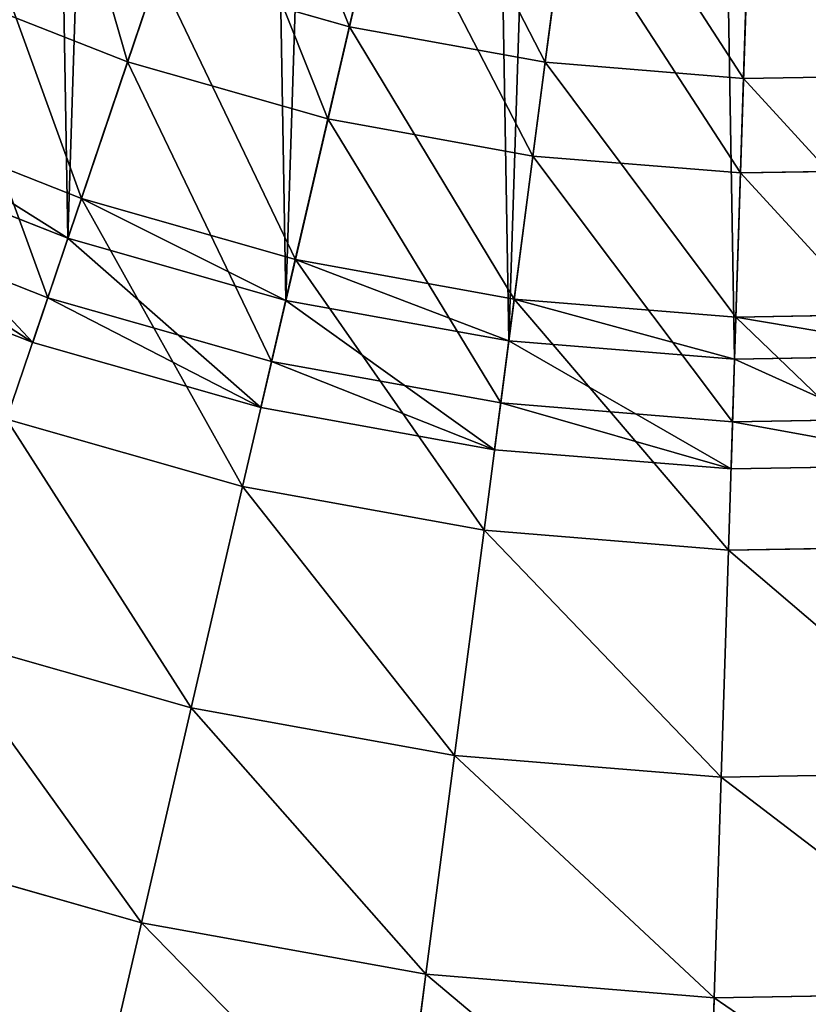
# Model space of a CAD drawing. Extents: x 5 to 965, y 4 to 104.
# Tile 552 of 656: x 908 to 915, y 26 to 35. Entities that reach past the tile are written whole.
import ezdxf

# ---------------------------------------------------------------- set-up
doc = ezdxf.new("R2010")
doc.units = 0
doc.layers.get('0').update_dxf_attribs({"color": 13, "linetype": 'CONTINUOUS'})

# ---------------------------------------------------------------- blocks, each defined once
blk = doc.blocks.new('COMPONENT_4')
for p, q in [((46.172, 33.6059, 2.8626), (45.6532, 31.3729, 3.7458)), ((46.172, 33.6059, 97.017), (45.6532, 31.3729, 96.1337)), ((47.7947, 33.312, 2.8626), (47.4973, 31.039, 3.7458)), ((47.4973, 31.039, 96.1337), (47.7947, 33.312, 97.017)), ((49.4384, 33.1786, 2.8626), (49.3653, 30.8873, 3.7458)), ((49.3653, 30.8873, 96.1337), (49.4384, 33.1786, 97.017)), ((43.8508, 31.8861, 3.7458), (43.1305, 29.7584, 4.7403)), ((43.1305, 29.7584, 95.1392), (43.8508, 31.8861, 96.1337)), ((43.8508, 31.8861, 3.7458), (45.6532, 31.3729, 3.7458)), ((43.8508, 31.8861, 96.1337), (45.6532, 31.3729, 96.1337)), ((45.6532, 31.3729, 3.7458), (45.1449, 29.1849, 4.7403)), ((45.6532, 31.3729, 96.1337), (45.1449, 29.1849, 95.1392)), ((45.6532, 31.3729, 3.7458), (47.4973, 31.039, 3.7458)), ((45.6532, 31.3729, 96.1337), (47.4973, 31.039, 96.1337)), ((47.4973, 31.039, 3.7458), (47.2059, 28.8116, 4.7403)), ((47.2059, 28.8116, 95.1392), (47.4973, 31.039, 96.1337)), ((47.4973, 31.039, 3.7458), (49.3653, 30.8873, 3.7458)), ((47.4973, 31.039, 96.1337), (49.3653, 30.8873, 96.1337)), ((49.3653, 30.8873, 3.7458), (49.2936, 28.6422, 4.7403)), ((49.2936, 28.6422, 95.1392), (49.3653, 30.8873, 96.1337)), ((49.3653, 30.8873, 3.7458), (51.2391, 30.9195, 3.7458)), ((49.3653, 30.8873, 96.1337), (51.2391, 30.9195, 96.1337)), ((41.1819, 30.5266, 4.7403), (43.1305, 29.7584, 4.7403)), ((41.1819, 30.5266, 95.1392), (43.1305, 29.7584, 95.1392)), ((43.1305, 29.7584, 4.7403), (42.4267, 27.6796, 5.8437)), ((42.4267, 27.6796, 94.0358), (43.1305, 29.7584, 95.1392)), ((43.1305, 29.7584, 4.7403), (45.1449, 29.1849, 4.7403)), ((43.1305, 29.7584, 95.1392), (45.1449, 29.1849, 95.1392)), ((45.1449, 29.1849, 4.7403), (44.6483, 27.0471, 5.8437)), ((45.1449, 29.1849, 95.1392), (44.6483, 27.0471, 94.0358)), ((45.1449, 29.1849, 4.7403), (47.2059, 28.8116, 4.7403)), ((45.1449, 29.1849, 95.1392), (47.2059, 28.8116, 95.1392)), ((47.2059, 28.8116, 4.7403), (46.9212, 26.6355, 5.8437)), ((46.9212, 26.6355, 94.0358), (47.2059, 28.8116, 95.1392)), ((47.2059, 28.8116, 4.7403), (49.2936, 28.6422, 4.7403)), ((47.2059, 28.8116, 95.1392), (49.2936, 28.6422, 95.1392)), ((49.2936, 28.6422, 4.7403), (49.2236, 26.4486, 5.8437)), ((49.2236, 26.4486, 94.0358), (49.2936, 28.6422, 95.1392)), ((49.2936, 28.6422, 4.7403), (51.3878, 28.6782, 4.7403)), ((49.2936, 28.6422, 95.1392), (51.3878, 28.6782, 95.1392)), ((42.4267, 27.6796, 5.8437), (44.6483, 27.0471, 5.8437)), ((42.4267, 27.6796, 94.0358), (44.6483, 27.0471, 94.0358)), ((44.6483, 27.0471, 5.8437), (44.1645, 24.9647, 7.0533)), ((44.6483, 27.0471, 94.0358), (44.1645, 24.9647, 92.8262)), ((44.6483, 27.0471, 5.8437), (46.9212, 26.6355, 5.8437)), ((44.6483, 27.0471, 94.0358), (46.9212, 26.6355, 94.0358)), ((46.9212, 26.6355, 5.8437), (46.6439, 24.5156, 7.0533)), ((46.6439, 24.5156, 92.8262), (46.9212, 26.6355, 94.0358)), ((46.9212, 26.6355, 5.8437), (49.2236, 26.4486, 5.8437)), ((46.9212, 26.6355, 94.0358), (49.2236, 26.4486, 94.0358)), ((49.2236, 26.4486, 5.8437), (49.1554, 24.3118, 7.0533)), ((49.1554, 24.3118, 92.8262), (49.2236, 26.4486, 94.0358)), ((49.2236, 26.4486, 5.8437), (51.5331, 26.4882, 5.8437)), ((49.2236, 26.4486, 94.0358), (51.5331, 26.4882, 94.0358)), ((41.7411, 25.6546, 7.0533), (44.1645, 24.9647, 7.0533)), ((41.7411, 25.6546, 92.8262), (44.1645, 24.9647, 92.8262)), ((44.1645, 24.9647, 7.0533), (43.6948, 22.9427, 8.3663)), ((44.1645, 24.9647, 92.8262), (43.6948, 22.9427, 91.5133)), ((44.1645, 24.9647, 7.0533), (46.6439, 24.5156, 7.0533)), ((44.1645, 24.9647, 92.8262), (46.6439, 24.5156, 92.8262)), ((46.6439, 24.5156, 7.0533), (46.3746, 22.4573, 8.3663)), ((46.3746, 22.4573, 91.5133), (46.6439, 24.5156, 92.8262)), ((46.6439, 24.5156, 7.0533), (49.1554, 24.3118, 7.0533)), ((46.6439, 24.5156, 92.8262), (49.1554, 24.3118, 92.8262)), ((49.1554, 24.3118, 7.0533), (49.0891, 22.237, 8.3663)), ((49.0891, 22.237, 91.5133), (49.1554, 24.3118, 92.8262)), ((49.1554, 24.3118, 7.0533), (51.6747, 24.3551, 7.0533)), ((49.1554, 24.3118, 92.8262), (51.6747, 24.3551, 92.8262)), ((41.0755, 23.6884, 8.3663), (43.6948, 22.9427, 8.3663)), ((41.0755, 23.6884, 91.5133), (43.6948, 22.9427, 91.5133)), ((43.6948, 22.9427, 8.3663), (43.2402, 20.9859, 9.7794)), ((43.6948, 22.9427, 91.5133), (43.2402, 20.9859, 90.1001)), ((43.6948, 22.9427, 8.3663), (46.3746, 22.4573, 8.3663)), ((43.6948, 22.9427, 91.5133), (46.3746, 22.4573, 91.5133)), ((46.3746, 22.4573, 8.3663), (46.1141, 20.4654, 9.7794)), ((46.1141, 20.4654, 90.1001), (46.3746, 22.4573, 91.5133)), ((46.3746, 22.4573, 8.3663), (49.0891, 22.237, 8.3663)), ((46.3746, 22.4573, 91.5133), (49.0891, 22.237, 91.5133)), ((49.0891, 22.237, 8.3663), (49.025, 20.2291, 9.7794)), ((49.025, 20.2291, 90.1001), (49.0891, 22.237, 91.5133)), ((49.0891, 22.237, 8.3663), (51.8122, 22.2837, 8.3663)), ((49.0891, 22.237, 91.5133), (51.8122, 22.2837, 91.5133))]:
    blk.add_line(p, q)
mesh = blk.add_polyface()
corners = [(44.5859, 34.0575, 2.8626), (45.6532, 31.3729, 3.7458), (43.8508, 31.8861, 3.7458), (46.172, 33.6059, 2.8626)]
mesh.append_faces([[corners[k] for k in face] for face in [(0, 1, 2), (1, 0, 3)]], dxfattribs={"vtx0": -1})
mesh = blk.add_polyface()
corners = [(45.6532, 31.3729, 96.1337), (44.5859, 34.0575, 97.017), (43.8508, 31.8861, 96.1337), (46.172, 33.6059, 97.017)]
mesh.append_faces([[corners[k] for k in face] for face in [(0, 1, 2), (1, 0, 3)]], dxfattribs={"vtx0": -1})
mesh = blk.add_polyface()
corners = [(46.172, 33.6059, 2.8626), (47.4973, 31.039, 3.7458), (45.6532, 31.3729, 3.7458), (47.7947, 33.312, 2.8626)]
mesh.append_faces([[corners[k] for k in face] for face in [(0, 1, 2), (1, 0, 3)]], dxfattribs={"vtx0": -1})
mesh = blk.add_polyface()
corners = [(47.4973, 31.039, 96.1337), (46.172, 33.6059, 97.017), (45.6532, 31.3729, 96.1337), (47.7947, 33.312, 97.017)]
mesh.append_faces([[corners[k] for k in face] for face in [(0, 1, 2), (1, 0, 3)]], dxfattribs={"vtx0": -1})
mesh = blk.add_polyface()
corners = [(47.7947, 33.312, 2.8626), (49.3653, 30.8873, 3.7458), (47.4973, 31.039, 3.7458), (49.4384, 33.1786, 2.8626)]
mesh.append_faces([[corners[k] for k in face] for face in [(0, 1, 2), (1, 0, 3)]], dxfattribs={"vtx0": -1})
mesh = blk.add_polyface()
corners = [(49.3653, 30.8873, 96.1337), (47.7947, 33.312, 97.017), (47.4973, 31.039, 96.1337), (49.4384, 33.1786, 97.017)]
mesh.append_faces([[corners[k] for k in face] for face in [(0, 1, 2), (1, 0, 3)]], dxfattribs={"vtx0": -1})
mesh = blk.add_polyface()
corners = [(49.4384, 33.1786, 2.8626), (51.2391, 30.9195, 3.7458), (49.3653, 30.8873, 3.7458), (51.0873, 33.2069, 2.8626)]
mesh.append_faces([[corners[k] for k in face] for face in [(0, 1, 2), (1, 0, 3)]], dxfattribs={"vtx0": -1})
mesh = blk.add_polyface()
corners = [(51.2391, 30.9195, 96.1337), (49.4384, 33.1786, 97.017), (49.3653, 30.8873, 96.1337), (51.0873, 33.2069, 97.017)]
mesh.append_faces([[corners[k] for k in face] for face in [(0, 1, 2), (1, 0, 3)]], dxfattribs={"vtx0": -1})
mesh = blk.add_polyface()
corners = [(42.1073, 32.5734, 3.7458), (43.1305, 29.7584, 4.7403), (41.1819, 30.5266, 4.7403), (43.8508, 31.8861, 3.7458)]
mesh.append_faces([[corners[k] for k in face] for face in [(0, 1, 2), (1, 0, 3)]], dxfattribs={"vtx0": -1})
mesh = blk.add_polyface()
corners = [(43.1305, 29.7584, 95.1392), (42.1073, 32.5734, 96.1337), (41.1819, 30.5266, 95.1392), (43.8508, 31.8861, 96.1337)]
mesh.append_faces([[corners[k] for k in face] for face in [(0, 1, 2), (1, 0, 3)]], dxfattribs={"vtx0": -1})
mesh = blk.add_polyface()
corners = [(43.8508, 31.8861, 3.7458), (45.1449, 29.1849, 4.7403), (43.1305, 29.7584, 4.7403), (45.6532, 31.3729, 3.7458)]
mesh.append_faces([[corners[k] for k in face] for face in [(0, 1, 2), (1, 0, 3)]], dxfattribs={"vtx0": -1})
mesh = blk.add_polyface()
corners = [(45.1449, 29.1849, 95.1392), (43.8508, 31.8861, 96.1337), (43.1305, 29.7584, 95.1392), (45.6532, 31.3729, 96.1337)]
mesh.append_faces([[corners[k] for k in face] for face in [(0, 1, 2), (1, 0, 3)]], dxfattribs={"vtx0": -1})
mesh = blk.add_polyface()
corners = [(45.6532, 31.3729, 3.7458), (47.2059, 28.8116, 4.7403), (45.1449, 29.1849, 4.7403), (47.4973, 31.039, 3.7458)]
mesh.append_faces([[corners[k] for k in face] for face in [(0, 1, 2), (1, 0, 3)]], dxfattribs={"vtx0": -1})
mesh = blk.add_polyface()
corners = [(47.2059, 28.8116, 95.1392), (45.6532, 31.3729, 96.1337), (45.1449, 29.1849, 95.1392), (47.4973, 31.039, 96.1337)]
mesh.append_faces([[corners[k] for k in face] for face in [(0, 1, 2), (1, 0, 3)]], dxfattribs={"vtx0": -1})
mesh = blk.add_polyface()
corners = [(47.4973, 31.039, 3.7458), (49.2936, 28.6422, 4.7403), (47.2059, 28.8116, 4.7403), (49.3653, 30.8873, 3.7458)]
mesh.append_faces([[corners[k] for k in face] for face in [(0, 1, 2), (1, 0, 3)]], dxfattribs={"vtx0": -1})
mesh = blk.add_polyface()
corners = [(49.2936, 28.6422, 95.1392), (47.4973, 31.039, 96.1337), (47.2059, 28.8116, 95.1392), (49.3653, 30.8873, 96.1337)]
mesh.append_faces([[corners[k] for k in face] for face in [(0, 1, 2), (1, 0, 3)]], dxfattribs={"vtx0": -1})
mesh = blk.add_polyface()
corners = [(49.3653, 30.8873, 3.7458), (51.3878, 28.6782, 4.7403), (49.2936, 28.6422, 4.7403), (51.2391, 30.9195, 3.7458)]
mesh.append_faces([[corners[k] for k in face] for face in [(0, 1, 2), (1, 0, 3)]], dxfattribs={"vtx0": -1})
mesh = blk.add_polyface()
corners = [(51.3878, 28.6782, 95.1392), (49.3653, 30.8873, 96.1337), (49.2936, 28.6422, 95.1392), (51.2391, 30.9195, 96.1337)]
mesh.append_faces([[corners[k] for k in face] for face in [(0, 1, 2), (1, 0, 3)]], dxfattribs={"vtx0": -1})
mesh = blk.add_polyface()
corners = [(41.1819, 30.5266, 4.7403), (42.4267, 27.6796, 5.8437), (40.2777, 28.5268, 5.8437), (43.1305, 29.7584, 4.7403)]
mesh.append_faces([[corners[k] for k in face] for face in [(0, 1, 2), (1, 0, 3)]], dxfattribs={"vtx0": -1})
mesh = blk.add_polyface()
corners = [(42.4267, 27.6796, 94.0358), (41.1819, 30.5266, 95.1392), (40.2777, 28.5268, 94.0358), (43.1305, 29.7584, 95.1392)]
mesh.append_faces([[corners[k] for k in face] for face in [(0, 1, 2), (1, 0, 3)]], dxfattribs={"vtx0": -1})
mesh = blk.add_polyface()
corners = [(43.1305, 29.7584, 4.7403), (44.6483, 27.0471, 5.8437), (42.4267, 27.6796, 5.8437), (45.1449, 29.1849, 4.7403)]
mesh.append_faces([[corners[k] for k in face] for face in [(0, 1, 2), (1, 0, 3)]], dxfattribs={"vtx0": -1})
mesh = blk.add_polyface()
corners = [(44.6483, 27.0471, 94.0358), (43.1305, 29.7584, 95.1392), (42.4267, 27.6796, 94.0358), (45.1449, 29.1849, 95.1392)]
mesh.append_faces([[corners[k] for k in face] for face in [(0, 1, 2), (1, 0, 3)]], dxfattribs={"vtx0": -1})
mesh = blk.add_polyface()
corners = [(45.1449, 29.1849, 4.7403), (46.9212, 26.6355, 5.8437), (44.6483, 27.0471, 5.8437), (47.2059, 28.8116, 4.7403)]
mesh.append_faces([[corners[k] for k in face] for face in [(0, 1, 2), (1, 0, 3)]], dxfattribs={"vtx0": -1})
mesh = blk.add_polyface()
corners = [(46.9212, 26.6355, 94.0358), (45.1449, 29.1849, 95.1392), (44.6483, 27.0471, 94.0358), (47.2059, 28.8116, 95.1392)]
mesh.append_faces([[corners[k] for k in face] for face in [(0, 1, 2), (1, 0, 3)]], dxfattribs={"vtx0": -1})
mesh = blk.add_polyface()
corners = [(47.2059, 28.8116, 4.7403), (49.2236, 26.4486, 5.8437), (46.9212, 26.6355, 5.8437), (49.2936, 28.6422, 4.7403)]
mesh.append_faces([[corners[k] for k in face] for face in [(0, 1, 2), (1, 0, 3)]], dxfattribs={"vtx0": -1})
mesh = blk.add_polyface()
corners = [(49.2236, 26.4486, 94.0358), (47.2059, 28.8116, 95.1392), (46.9212, 26.6355, 94.0358), (49.2936, 28.6422, 95.1392)]
mesh.append_faces([[corners[k] for k in face] for face in [(0, 1, 2), (1, 0, 3)]], dxfattribs={"vtx0": -1})
mesh = blk.add_polyface()
corners = [(49.2936, 28.6422, 4.7403), (51.5331, 26.4882, 5.8437), (49.2236, 26.4486, 5.8437), (51.3878, 28.6782, 4.7403)]
mesh.append_faces([[corners[k] for k in face] for face in [(0, 1, 2), (1, 0, 3)]], dxfattribs={"vtx0": -1})
mesh = blk.add_polyface()
corners = [(51.5331, 26.4882, 94.0358), (49.2936, 28.6422, 95.1392), (49.2236, 26.4486, 94.0358), (51.3878, 28.6782, 95.1392)]
mesh.append_faces([[corners[k] for k in face] for face in [(0, 1, 2), (1, 0, 3)]], dxfattribs={"vtx0": -1})
mesh = blk.add_polyface()
corners = [(42.4267, 27.6796, 5.8437), (44.1645, 24.9647, 7.0533), (41.7411, 25.6546, 7.0533), (44.6483, 27.0471, 5.8437)]
mesh.append_faces([[corners[k] for k in face] for face in [(0, 1, 2), (1, 0, 3)]], dxfattribs={"vtx0": -1})
mesh = blk.add_polyface()
corners = [(44.1645, 24.9647, 92.8262), (42.4267, 27.6796, 94.0358), (41.7411, 25.6546, 92.8262), (44.6483, 27.0471, 94.0358)]
mesh.append_faces([[corners[k] for k in face] for face in [(0, 1, 2), (1, 0, 3)]], dxfattribs={"vtx0": -1})
mesh = blk.add_polyface()
corners = [(44.6483, 27.0471, 5.8437), (46.6439, 24.5156, 7.0533), (44.1645, 24.9647, 7.0533), (46.9212, 26.6355, 5.8437)]
mesh.append_faces([[corners[k] for k in face] for face in [(0, 1, 2), (1, 0, 3)]], dxfattribs={"vtx0": -1})
mesh = blk.add_polyface()
corners = [(46.6439, 24.5156, 92.8262), (44.6483, 27.0471, 94.0358), (44.1645, 24.9647, 92.8262), (46.9212, 26.6355, 94.0358)]
mesh.append_faces([[corners[k] for k in face] for face in [(0, 1, 2), (1, 0, 3)]], dxfattribs={"vtx0": -1})
mesh = blk.add_polyface()
corners = [(46.9212, 26.6355, 5.8437), (49.1554, 24.3118, 7.0533), (46.6439, 24.5156, 7.0533), (49.2236, 26.4486, 5.8437)]
mesh.append_faces([[corners[k] for k in face] for face in [(0, 1, 2), (1, 0, 3)]], dxfattribs={"vtx0": -1})
mesh = blk.add_polyface()
corners = [(49.1554, 24.3118, 92.8262), (46.9212, 26.6355, 94.0358), (46.6439, 24.5156, 92.8262), (49.2236, 26.4486, 94.0358)]
mesh.append_faces([[corners[k] for k in face] for face in [(0, 1, 2), (1, 0, 3)]], dxfattribs={"vtx0": -1})
mesh = blk.add_polyface()
corners = [(49.2236, 26.4486, 5.8437), (51.6747, 24.3551, 7.0533), (49.1554, 24.3118, 7.0533), (51.5331, 26.4882, 5.8437)]
mesh.append_faces([[corners[k] for k in face] for face in [(0, 1, 2), (1, 0, 3)]], dxfattribs={"vtx0": -1})
mesh = blk.add_polyface()
corners = [(51.6747, 24.3551, 92.8262), (49.2236, 26.4486, 94.0358), (49.1554, 24.3118, 92.8262), (51.5331, 26.4882, 94.0358)]
mesh.append_faces([[corners[k] for k in face] for face in [(0, 1, 2), (1, 0, 3)]], dxfattribs={"vtx0": -1})
mesh = blk.add_polyface()
corners = [(41.7411, 25.6546, 7.0533), (43.6948, 22.9427, 8.3663), (41.0755, 23.6884, 8.3663), (44.1645, 24.9647, 7.0533)]
mesh.append_faces([[corners[k] for k in face] for face in [(0, 1, 2), (1, 0, 3)]], dxfattribs={"vtx0": -1})
mesh = blk.add_polyface()
corners = [(43.6948, 22.9427, 91.5133), (41.7411, 25.6546, 92.8262), (41.0755, 23.6884, 91.5133), (44.1645, 24.9647, 92.8262)]
mesh.append_faces([[corners[k] for k in face] for face in [(0, 1, 2), (1, 0, 3)]], dxfattribs={"vtx0": -1})
mesh = blk.add_polyface()
corners = [(44.1645, 24.9647, 7.0533), (46.3746, 22.4573, 8.3663), (43.6948, 22.9427, 8.3663), (46.6439, 24.5156, 7.0533)]
mesh.append_faces([[corners[k] for k in face] for face in [(0, 1, 2), (1, 0, 3)]], dxfattribs={"vtx0": -1})
mesh = blk.add_polyface()
corners = [(46.3746, 22.4573, 91.5133), (44.1645, 24.9647, 92.8262), (43.6948, 22.9427, 91.5133), (46.6439, 24.5156, 92.8262)]
mesh.append_faces([[corners[k] for k in face] for face in [(0, 1, 2), (1, 0, 3)]], dxfattribs={"vtx0": -1})
mesh = blk.add_polyface()
corners = [(46.6439, 24.5156, 7.0533), (49.0891, 22.237, 8.3663), (46.3746, 22.4573, 8.3663), (49.1554, 24.3118, 7.0533)]
mesh.append_faces([[corners[k] for k in face] for face in [(0, 1, 2), (1, 0, 3)]], dxfattribs={"vtx0": -1})
mesh = blk.add_polyface()
corners = [(49.0891, 22.237, 91.5133), (46.6439, 24.5156, 92.8262), (46.3746, 22.4573, 91.5133), (49.1554, 24.3118, 92.8262)]
mesh.append_faces([[corners[k] for k in face] for face in [(0, 1, 2), (1, 0, 3)]], dxfattribs={"vtx0": -1})
mesh = blk.add_polyface()
corners = [(49.1554, 24.3118, 7.0533), (51.8122, 22.2837, 8.3663), (49.0891, 22.237, 8.3663), (51.6747, 24.3551, 7.0533)]
mesh.append_faces([[corners[k] for k in face] for face in [(0, 1, 2), (1, 0, 3)]], dxfattribs={"vtx0": -1})
mesh = blk.add_polyface()
corners = [(51.8122, 22.2837, 91.5133), (49.1554, 24.3118, 92.8262), (49.0891, 22.237, 91.5133), (51.6747, 24.3551, 92.8262)]
mesh.append_faces([[corners[k] for k in face] for face in [(0, 1, 2), (1, 0, 3)]], dxfattribs={"vtx0": -1})
mesh = blk.add_polyface()
corners = [(41.0755, 23.6884, 8.3663), (43.2402, 20.9859, 9.7794), (40.4313, 21.7856, 9.7794), (43.6948, 22.9427, 8.3663)]
mesh.append_faces([[corners[k] for k in face] for face in [(0, 1, 2), (1, 0, 3)]], dxfattribs={"vtx0": -1})
mesh = blk.add_polyface()
corners = [(43.2402, 20.9859, 90.1001), (41.0755, 23.6884, 91.5133), (40.4313, 21.7856, 90.1001), (43.6948, 22.9427, 91.5133)]
mesh.append_faces([[corners[k] for k in face] for face in [(0, 1, 2), (1, 0, 3)]], dxfattribs={"vtx0": -1})
mesh = blk.add_polyface()
corners = [(43.6948, 22.9427, 8.3663), (46.1141, 20.4654, 9.7794), (43.2402, 20.9859, 9.7794), (46.3746, 22.4573, 8.3663)]
mesh.append_faces([[corners[k] for k in face] for face in [(0, 1, 2), (1, 0, 3)]], dxfattribs={"vtx0": -1})
mesh = blk.add_polyface()
corners = [(46.1141, 20.4654, 90.1001), (43.6948, 22.9427, 91.5133), (43.2402, 20.9859, 90.1001), (46.3746, 22.4573, 91.5133)]
mesh.append_faces([[corners[k] for k in face] for face in [(0, 1, 2), (1, 0, 3)]], dxfattribs={"vtx0": -1})
mesh = blk.add_polyface()
corners = [(46.3746, 22.4573, 8.3663), (49.025, 20.2291, 9.7794), (46.1141, 20.4654, 9.7794), (49.0891, 22.237, 8.3663)]
mesh.append_faces([[corners[k] for k in face] for face in [(0, 1, 2), (1, 0, 3)]], dxfattribs={"vtx0": -1})
mesh = blk.add_polyface()
corners = [(49.025, 20.2291, 90.1001), (46.3746, 22.4573, 91.5133), (46.1141, 20.4654, 90.1001), (49.0891, 22.237, 91.5133)]
mesh.append_faces([[corners[k] for k in face] for face in [(0, 1, 2), (1, 0, 3)]], dxfattribs={"vtx0": -1})
mesh = blk.add_polyface()
corners = [(49.0891, 22.237, 8.3663), (51.9452, 20.2793, 9.7794), (49.025, 20.2291, 9.7794), (51.8122, 22.2837, 8.3663)]
mesh.append_faces([[corners[k] for k in face] for face in [(0, 1, 2), (1, 0, 3)]], dxfattribs={"vtx0": -1})
mesh = blk.add_polyface()
corners = [(51.9452, 20.2793, 90.1001), (49.0891, 22.237, 91.5133), (49.025, 20.2291, 90.1001), (51.8122, 22.2837, 91.5133)]
mesh.append_faces([[corners[k] for k in face] for face in [(0, 1, 2), (1, 0, 3)]], dxfattribs={"vtx0": -1})
blk = doc.blocks.new('DIFFERENCE')
for p, q in [((46.172, 33.6059, 97.017), (45.6532, 31.3729, 96.1337)), ((43.5655, 31.0433, 97.6276), (44.333, 33.3105, 98.5497)), ((47.4973, 31.039, 96.1337), (47.7947, 33.312, 97.017)), ((49.3653, 30.8873, 96.1337), (49.4384, 33.1786, 97.017)), ((45.4519, 30.5063, 97.6276), (45.9935, 32.8378, 98.5497)), ((47.3819, 30.1567, 97.6276), (47.6924, 32.5301, 98.5497)), ((49.3369, 29.998, 97.6276), (49.4132, 32.3904, 98.5497)), ((43.1305, 29.7584, 95.1392), (43.8508, 31.8861, 96.1337)), ((43.8508, 31.8861, 96.1337), (45.6532, 31.3729, 96.1337)), ((41.7407, 31.7627, 97.6276), (43.5655, 31.0433, 97.6276)), ((45.6532, 31.3729, 96.1337), (45.1449, 29.1849, 95.1392)), ((45.6532, 31.3729, 96.1337), (47.4973, 31.039, 96.1337)), ((42.814, 28.8238, 96.5902), (43.5655, 31.0433, 97.6276)), ((43.5655, 31.0433, 97.6276), (45.4519, 30.5063, 97.6276)), ((47.2059, 28.8116, 95.1392), (47.4973, 31.039, 96.1337)), ((47.4973, 31.039, 96.1337), (49.3653, 30.8873, 96.1337)), ((49.2936, 28.6422, 95.1392), (49.3653, 30.8873, 96.1337)), ((49.3653, 30.8873, 96.1337), (51.2391, 30.9195, 96.1337)), ((41.1819, 30.5266, 95.1392), (43.1305, 29.7584, 95.1392)), ((44.9217, 28.2238, 96.5902), (45.4519, 30.5063, 97.6276)), ((45.4519, 30.5063, 97.6276), (47.3819, 30.1567, 97.6276)), ((41.0184, 30.1651, 94.9398), (43.0032, 29.3826, 94.9398)), ((47.0779, 27.8332, 96.5902), (47.3819, 30.1567, 97.6276)), ((47.3819, 30.1567, 97.6276), (49.3369, 29.998, 97.6276)), ((49.3369, 29.998, 97.6276), (51.298, 30.0317, 97.6276)), ((49.2621, 27.6559, 96.5902), (49.3369, 29.998, 97.6276)), ((43.0032, 29.3826, 94.9398), (43.1305, 29.7584, 95.1392)), ((43.1305, 29.7584, 95.1392), (45.1449, 29.1849, 95.1392)), ((40.7754, 29.6275, 96.5902), (42.814, 28.8238, 96.5902)), ((43.0032, 29.3826, 94.9398), (42.6718, 28.4037, 96.3673)), ((43.0032, 29.3826, 94.9398), (45.0552, 28.7985, 94.9398)), ((40.5927, 29.2234, 96.3673), (42.6718, 28.4037, 96.3673)), ((45.1449, 29.1849, 95.1392), (45.0552, 28.7985, 94.9398)), ((45.1449, 29.1849, 95.1392), (47.2059, 28.8116, 95.1392)), ((42.6718, 28.4037, 96.3673), (42.814, 28.8238, 96.5902)), ((42.814, 28.8238, 96.5902), (44.9217, 28.2238, 96.5902)), ((45.0552, 28.7985, 94.9398), (44.8213, 27.7918, 96.3673)), ((45.0552, 28.7985, 94.9398), (47.1545, 28.4182, 94.9398)), ((47.1545, 28.4182, 94.9398), (47.2059, 28.8116, 95.1392)), ((47.2059, 28.8116, 95.1392), (49.2936, 28.6422, 95.1392)), ((49.2809, 28.2456, 94.9398), (49.2936, 28.6422, 95.1392)), ((49.2936, 28.6422, 95.1392), (51.3878, 28.6782, 95.1392)), ((42.6718, 28.4037, 96.3673), (44.8213, 27.7918, 96.3673)), ((47.1545, 28.4182, 94.9398), (47.0204, 27.3935, 96.3673)), ((47.1545, 28.4182, 94.9398), (49.2809, 28.2456, 94.9398)), ((49.2809, 28.2456, 94.9398), (51.4141, 28.2823, 94.9398)), ((44.8213, 27.7918, 96.3673), (44.9217, 28.2238, 96.5902)), ((44.9217, 28.2238, 96.5902), (47.0779, 27.8332, 96.5902)), ((49.2809, 28.2456, 94.9398), (49.248, 27.2127, 96.3673)), ((47.0204, 27.3935, 96.3673), (47.0779, 27.8332, 96.5902)), ((47.0779, 27.8332, 96.5902), (49.2621, 27.6559, 96.5902)), ((44.8213, 27.7918, 96.3673), (47.0204, 27.3935, 96.3673)), ((49.248, 27.2127, 96.3673), (49.2621, 27.6559, 96.5902)), ((49.2621, 27.6559, 96.5902), (51.4532, 27.6936, 96.5902)), ((47.0204, 27.3935, 96.3673), (49.248, 27.2127, 96.3673)), ((49.248, 27.2127, 96.3673), (51.4825, 27.2511, 96.3673))]:
    blk.add_line(p, q)
mesh = blk.add_polyface()
corners = [(28.4182, 52.7946, 94.9398), (28.2823, 48.535, 94.9398), (28.2456, 50.6682, 94.9398), (28.5278, 46.4157, 94.9398), (28.7985, 54.8939, 94.9398), (28.9799, 44.3307, 94.9398), (29.3826, 56.9459, 94.9398), (29.6342, 42.3001, 94.9398), (30.1651, 58.9307, 94.9398), (30.4844, 40.3433, 94.9398), (31.1383, 60.8292, 94.9398), (31.5223, 38.4793, 94.9398), (32.293, 62.6232, 94.9398), (32.7378, 36.726, 94.9398), (33.6179, 64.2954, 94.9398), (34.1194, 35.1003, 94.9398), (35.1003, 65.8297, 94.9398), (35.6537, 33.6179, 94.9398), (36.726, 67.2112, 94.9398), (37.3259, 32.293, 94.9398), (38.4793, 68.4268, 94.9398), (39.1199, 31.1383, 94.9398), (40.3433, 69.4647, 94.9398), (41.0184, 30.1651, 94.9398), (42.3001, 70.3149, 94.9398), (43.0032, 29.3826, 94.9398), (44.3307, 70.9692, 94.9398), (45.0552, 28.7985, 94.9398), (46.4157, 71.4213, 94.9398), (47.1545, 28.4182, 94.9398), (48.535, 71.6668, 94.9398), (49.2809, 28.2456, 94.9398), (50.6682, 71.7035, 94.9398), (51.4141, 28.2823, 94.9398), (52.7946, 71.5308, 94.9398), (53.5334, 28.5278, 94.9398), (54.8939, 71.1506, 94.9398), (55.6184, 28.9799, 94.9398), (56.9459, 70.5665, 94.9398), (57.649, 29.6342, 94.9398), (58.9307, 69.784, 94.9398), (59.6058, 30.4844, 94.9398), (60.8292, 68.8108, 94.9398), (61.4698, 31.5223, 94.9398), (62.6232, 67.6561, 94.9398), (63.2231, 32.7378, 94.9398), (64.2954, 66.3312, 94.9398), (64.8488, 34.1194, 94.9398), (65.8297, 64.8488, 94.9398), (66.3312, 35.6537, 94.9398), (67.2112, 63.2231, 94.9398), (67.6561, 37.3259, 94.9398), (68.4268, 61.4698, 94.9398), (68.8108, 39.1199, 94.9398), (69.4647, 59.6058, 94.9398), (69.784, 41.0184, 94.9398), (70.3149, 57.649, 94.9398), (70.5665, 43.0032, 94.9398), (70.9692, 55.6184, 94.9398), (71.1506, 45.0552, 94.9398), (71.4213, 53.5334, 94.9398), (71.5308, 47.1545, 94.9398), (71.6668, 51.4141, 94.9398), (71.7035, 49.2809, 94.9398)]
mesh.append_faces([[corners[k] for k in face] for face in [(0, 1, 2), (61, 62, 63)]], dxfattribs={"vtx0": -1})
mesh.append_faces([[corners[k] for k in face] for face in [(1, 0, 3), (3, 4, 5), (5, 6, 7), (7, 8, 9), (9, 10, 11), (11, 12, 13), (13, 14, 15), (15, 16, 17), (17, 18, 19), (19, 20, 21), (21, 22, 23), (23, 24, 25), (25, 26, 27), (27, 28, 29), (29, 30, 31), (31, 32, 33), (33, 34, 35), (35, 36, 37), (37, 38, 39), (39, 40, 41), (41, 42, 43), (43, 44, 45), (45, 46, 47), (47, 48, 49), (49, 50, 51), (51, 52, 53), (53, 54, 55), (55, 56, 57), (57, 58, 59), (59, 60, 61)]], dxfattribs={"vtx0": -1, "vtx1": -1})
mesh.append_faces([[corners[k] for k in face] for face in [(3, 0, 4), (5, 4, 6), (7, 6, 8), (9, 8, 10), (11, 10, 12), (13, 12, 14), (15, 14, 16), (17, 16, 18), (19, 18, 20), (21, 20, 22), (23, 22, 24), (25, 24, 26), (27, 26, 28), (29, 28, 30), (31, 30, 32), (33, 32, 34), (35, 34, 36), (37, 36, 38), (39, 38, 40), (41, 40, 42), (43, 42, 44), (45, 44, 46), (47, 46, 48), (49, 48, 50), (51, 50, 52), (53, 52, 54), (55, 54, 56), (57, 56, 58), (59, 58, 60), (61, 60, 62)]], dxfattribs={"vtx0": -1, "vtx2": -1})
mesh = blk.add_polyface()
corners = [(44.5859, 34.0575, 97.017), (45.6532, 31.3729, 96.1337), (43.8508, 31.8861, 96.1337), (46.172, 33.6059, 97.017)]
mesh.append_faces([[corners[k] for k in face] for face in [(0, 1, 2), (1, 0, 3)]], dxfattribs={"vtx0": -1})
mesh = blk.add_polyface()
corners = [(43.5655, 31.0433, 97.6276), (42.7268, 33.9437, 98.5497), (41.7407, 31.7627, 97.6276), (44.333, 33.3105, 98.5497)]
mesh.append_faces([[corners[k] for k in face] for face in [(0, 1, 2), (1, 0, 3)]], dxfattribs={"vtx0": -1})
mesh = blk.add_polyface()
corners = [(46.172, 33.6059, 97.017), (47.4973, 31.039, 96.1337), (45.6532, 31.3729, 96.1337), (47.7947, 33.312, 97.017)]
mesh.append_faces([[corners[k] for k in face] for face in [(0, 1, 2), (1, 0, 3)]], dxfattribs={"vtx0": -1})
mesh = blk.add_polyface()
corners = [(45.4519, 30.5063, 97.6276), (44.333, 33.3105, 98.5497), (43.5655, 31.0433, 97.6276), (45.9935, 32.8378, 98.5497)]
mesh.append_faces([[corners[k] for k in face] for face in [(0, 1, 2), (1, 0, 3)]], dxfattribs={"vtx0": -1})
mesh = blk.add_polyface()
corners = [(47.7947, 33.312, 97.017), (49.3653, 30.8873, 96.1337), (47.4973, 31.039, 96.1337), (49.4384, 33.1786, 97.017)]
mesh.append_faces([[corners[k] for k in face] for face in [(0, 1, 2), (1, 0, 3)]], dxfattribs={"vtx0": -1})
mesh = blk.add_polyface()
corners = [(49.4384, 33.1786, 97.017), (51.2391, 30.9195, 96.1337), (49.3653, 30.8873, 96.1337), (51.0873, 33.2069, 97.017)]
mesh.append_faces([[corners[k] for k in face] for face in [(0, 1, 2), (1, 0, 3)]], dxfattribs={"vtx0": -1})
mesh = blk.add_polyface()
corners = [(47.3819, 30.1567, 97.6276), (45.9935, 32.8378, 98.5497), (45.4519, 30.5063, 97.6276), (47.6924, 32.5301, 98.5497)]
mesh.append_faces([[corners[k] for k in face] for face in [(0, 1, 2), (1, 0, 3)]], dxfattribs={"vtx0": -1})
mesh = blk.add_polyface()
corners = [(42.1073, 32.5734, 96.1337), (43.1305, 29.7584, 95.1392), (41.1819, 30.5266, 95.1392), (43.8508, 31.8861, 96.1337)]
mesh.append_faces([[corners[k] for k in face] for face in [(0, 1, 2), (1, 0, 3)]], dxfattribs={"vtx0": -1})
mesh = blk.add_polyface()
corners = [(49.3369, 29.998, 97.6276), (47.6924, 32.5301, 98.5497), (47.3819, 30.1567, 97.6276), (49.4132, 32.3904, 98.5497)]
mesh.append_faces([[corners[k] for k in face] for face in [(0, 1, 2), (1, 0, 3)]], dxfattribs={"vtx0": -1})
mesh = blk.add_polyface()
corners = [(51.298, 30.0317, 97.6276), (49.4132, 32.3904, 98.5497), (49.3369, 29.998, 97.6276), (51.1395, 32.4201, 98.5497)]
mesh.append_faces([[corners[k] for k in face] for face in [(0, 1, 2), (1, 0, 3)]], dxfattribs={"vtx0": -1})
mesh = blk.add_polyface()
corners = [(43.8508, 31.8861, 96.1337), (45.1449, 29.1849, 95.1392), (43.1305, 29.7584, 95.1392), (45.6532, 31.3729, 96.1337)]
mesh.append_faces([[corners[k] for k in face] for face in [(0, 1, 2), (1, 0, 3)]], dxfattribs={"vtx0": -1})
mesh = blk.add_polyface()
corners = [(42.814, 28.8238, 96.5902), (41.7407, 31.7627, 97.6276), (40.7754, 29.6275, 96.5902), (43.5655, 31.0433, 97.6276)]
mesh.append_faces([[corners[k] for k in face] for face in [(0, 1, 2), (1, 0, 3)]], dxfattribs={"vtx0": -1})
mesh = blk.add_polyface()
corners = [(45.6532, 31.3729, 96.1337), (47.2059, 28.8116, 95.1392), (45.1449, 29.1849, 95.1392), (47.4973, 31.039, 96.1337)]
mesh.append_faces([[corners[k] for k in face] for face in [(0, 1, 2), (1, 0, 3)]], dxfattribs={"vtx0": -1})
mesh = blk.add_polyface()
corners = [(44.9217, 28.2238, 96.5902), (43.5655, 31.0433, 97.6276), (42.814, 28.8238, 96.5902), (45.4519, 30.5063, 97.6276)]
mesh.append_faces([[corners[k] for k in face] for face in [(0, 1, 2), (1, 0, 3)]], dxfattribs={"vtx0": -1})
mesh = blk.add_polyface()
corners = [(47.4973, 31.039, 96.1337), (49.2936, 28.6422, 95.1392), (47.2059, 28.8116, 95.1392), (49.3653, 30.8873, 96.1337)]
mesh.append_faces([[corners[k] for k in face] for face in [(0, 1, 2), (1, 0, 3)]], dxfattribs={"vtx0": -1})
mesh = blk.add_polyface()
corners = [(49.3653, 30.8873, 96.1337), (51.3878, 28.6782, 95.1392), (49.2936, 28.6422, 95.1392), (51.2391, 30.9195, 96.1337)]
mesh.append_faces([[corners[k] for k in face] for face in [(0, 1, 2), (1, 0, 3)]], dxfattribs={"vtx0": -1})
mesh = blk.add_polyface()
corners = [(41.1819, 30.5266, 95.1392), (43.0032, 29.3826, 94.9398), (41.0184, 30.1651, 94.9398), (43.1305, 29.7584, 95.1392)]
mesh.append_faces([[corners[k] for k in face] for face in [(0, 1, 2), (1, 0, 3)]], dxfattribs={"vtx0": -1})
mesh = blk.add_polyface()
corners = [(47.0779, 27.8332, 96.5902), (45.4519, 30.5063, 97.6276), (44.9217, 28.2238, 96.5902), (47.3819, 30.1567, 97.6276)]
mesh.append_faces([[corners[k] for k in face] for face in [(0, 1, 2), (1, 0, 3)]], dxfattribs={"vtx0": -1})
mesh = blk.add_polyface()
corners = [(42.6718, 28.4037, 96.3673), (41.0184, 30.1651, 94.9398), (43.0032, 29.3826, 94.9398), (40.5927, 29.2234, 96.3673)]
mesh.append_faces([[corners[k] for k in face] for face in [(0, 1, 2), (1, 0, 3)]], dxfattribs={"vtx0": -1})
mesh = blk.add_polyface()
corners = [(49.2621, 27.6559, 96.5902), (47.3819, 30.1567, 97.6276), (47.0779, 27.8332, 96.5902), (49.3369, 29.998, 97.6276)]
mesh.append_faces([[corners[k] for k in face] for face in [(0, 1, 2), (1, 0, 3)]], dxfattribs={"vtx0": -1})
mesh = blk.add_polyface()
corners = [(51.4532, 27.6936, 96.5902), (49.3369, 29.998, 97.6276), (49.2621, 27.6559, 96.5902), (51.298, 30.0317, 97.6276)]
mesh.append_faces([[corners[k] for k in face] for face in [(0, 1, 2), (1, 0, 3)]], dxfattribs={"vtx0": -1})
mesh = blk.add_polyface()
corners = [(43.1305, 29.7584, 95.1392), (45.0552, 28.7985, 94.9398), (43.0032, 29.3826, 94.9398), (45.1449, 29.1849, 95.1392)]
mesh.append_faces([[corners[k] for k in face] for face in [(0, 1, 2), (1, 0, 3)]], dxfattribs={"vtx0": -1})
mesh = blk.add_polyface()
corners = [(42.6718, 28.4037, 96.3673), (40.7754, 29.6275, 96.5902), (40.5927, 29.2234, 96.3673), (42.814, 28.8238, 96.5902)]
mesh.append_faces([[corners[k] for k in face] for face in [(0, 1, 2), (1, 0, 3)]], dxfattribs={"vtx0": -1})
mesh = blk.add_polyface()
corners = [(44.8213, 27.7918, 96.3673), (43.0032, 29.3826, 94.9398), (45.0552, 28.7985, 94.9398), (42.6718, 28.4037, 96.3673)]
mesh.append_faces([[corners[k] for k in face] for face in [(0, 1, 2), (1, 0, 3)]], dxfattribs={"vtx0": -1})
mesh = blk.add_polyface()
corners = [(45.1449, 29.1849, 95.1392), (47.1545, 28.4182, 94.9398), (45.0552, 28.7985, 94.9398), (47.2059, 28.8116, 95.1392)]
mesh.append_faces([[corners[k] for k in face] for face in [(0, 1, 2), (1, 0, 3)]], dxfattribs={"vtx0": -1})
mesh = blk.add_polyface()
corners = [(44.8213, 27.7918, 96.3673), (42.814, 28.8238, 96.5902), (42.6718, 28.4037, 96.3673), (44.9217, 28.2238, 96.5902)]
mesh.append_faces([[corners[k] for k in face] for face in [(0, 1, 2), (1, 0, 3)]], dxfattribs={"vtx0": -1})
mesh = blk.add_polyface()
corners = [(47.0204, 27.3935, 96.3673), (45.0552, 28.7985, 94.9398), (47.1545, 28.4182, 94.9398), (44.8213, 27.7918, 96.3673)]
mesh.append_faces([[corners[k] for k in face] for face in [(0, 1, 2), (1, 0, 3)]], dxfattribs={"vtx0": -1})
mesh = blk.add_polyface()
corners = [(47.2059, 28.8116, 95.1392), (49.2809, 28.2456, 94.9398), (47.1545, 28.4182, 94.9398), (49.2936, 28.6422, 95.1392)]
mesh.append_faces([[corners[k] for k in face] for face in [(0, 1, 2), (1, 0, 3)]], dxfattribs={"vtx0": -1})
mesh = blk.add_polyface()
corners = [(49.2936, 28.6422, 95.1392), (51.4141, 28.2823, 94.9398), (49.2809, 28.2456, 94.9398), (51.3878, 28.6782, 95.1392)]
mesh.append_faces([[corners[k] for k in face] for face in [(0, 1, 2), (1, 0, 3)]], dxfattribs={"vtx0": -1})
mesh = blk.add_polyface()
corners = [(49.248, 27.2127, 96.3673), (47.1545, 28.4182, 94.9398), (49.2809, 28.2456, 94.9398), (47.0204, 27.3935, 96.3673)]
mesh.append_faces([[corners[k] for k in face] for face in [(0, 1, 2), (1, 0, 3)]], dxfattribs={"vtx0": -1})
mesh = blk.add_polyface()
corners = [(51.4825, 27.2511, 96.3673), (49.2809, 28.2456, 94.9398), (51.4141, 28.2823, 94.9398), (49.248, 27.2127, 96.3673)]
mesh.append_faces([[corners[k] for k in face] for face in [(0, 1, 2), (1, 0, 3)]], dxfattribs={"vtx0": -1})
mesh = blk.add_polyface()
corners = [(47.0204, 27.3935, 96.3673), (44.9217, 28.2238, 96.5902), (44.8213, 27.7918, 96.3673), (47.0779, 27.8332, 96.5902)]
mesh.append_faces([[corners[k] for k in face] for face in [(0, 1, 2), (1, 0, 3)]], dxfattribs={"vtx0": -1})
mesh = blk.add_polyface()
corners = [(49.248, 27.2127, 96.3673), (47.0779, 27.8332, 96.5902), (47.0204, 27.3935, 96.3673), (49.2621, 27.6559, 96.5902)]
mesh.append_faces([[corners[k] for k in face] for face in [(0, 1, 2), (1, 0, 3)]], dxfattribs={"vtx0": -1})
mesh = blk.add_polyface()
corners = [(51.4825, 27.2511, 96.3673), (49.2621, 27.6559, 96.5902), (49.248, 27.2127, 96.3673), (51.4532, 27.6936, 96.5902)]
mesh.append_faces([[corners[k] for k in face] for face in [(0, 1, 2), (1, 0, 3)]], dxfattribs={"vtx0": -1})
blk = doc.blocks.new('COMPONENT_5')
blk.add_blockref('COMPONENT_4', (0, 0))
at = {"zscale": 0.9000000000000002}
blk.add_blockref('DIFFERENCE', (0, 0, 9.494), dxfattribs=at)
blk = doc.blocks.new('GROUP_9')
blk.add_blockref('COMPONENT_5', (780, 0))
blk = doc.blocks.new('GROUP_14')
blk.add_blockref('GROUP_9', (79.9176, 0))

msp = doc.modelspace()

# ---------------------------------------------------------------- block references
msp.add_blockref('GROUP_14', (5.3605, 3.5731, 2.9076))

doc.saveas('drawing.dxf')
